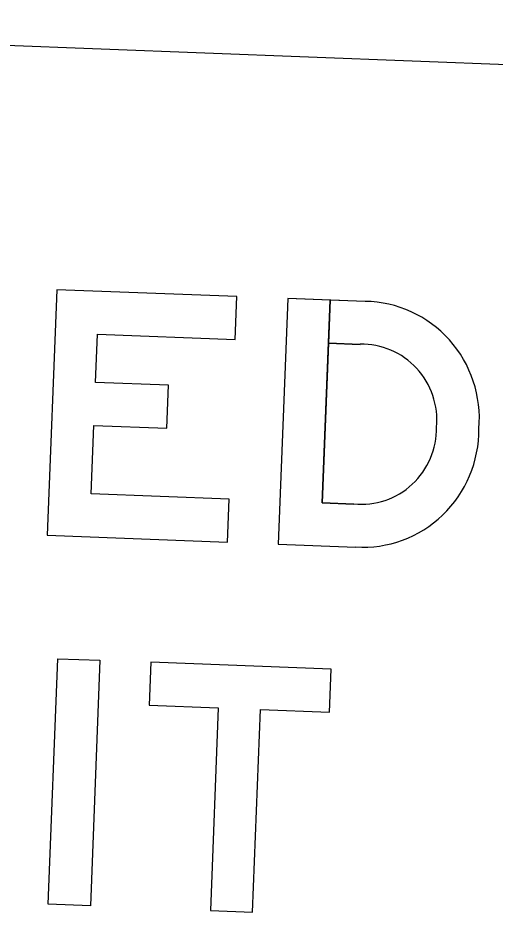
# Model space of a CAD drawing. Extents: x 2096670 to 2098561, y 684033 to 689893.
# Drawn here: x 2097895.48 to 2097918.61, y 687357.15 to 687400.49 of the extents above; entities that cross this region are included whole.
import ezdxf

# ---------------------------------------------------------------- set-up
doc = ezdxf.new("R2010")
doc.units = 0
doc.layers.add('Exist Sign E Speed Limit XX CELL', color=7, linetype='Continuous')

msp = doc.modelspace()

# ---------------------------------------------------------------- linework, layer by layer
at = {"layer": 'Exist Sign E Speed Limit XX CELL'}
for p, q in [((2097920.14, 687398.176), (2097859.89, 687400.489)), ((2097910.231, 687376.989), (2097911.766, 687376.93)), ((2097908.098, 687374.985), (2097911.853, 687374.841))]:
    msp.add_line(p, q, dxfattribs=at)
for points in [[(2097905.717, 687377.162), (2097899.035, 687377.418), (2097899.162, 687380.738), (2097902.706, 687380.603), (2097902.786, 687382.685), (2097899.242, 687382.821), (2097899.331, 687385.154), (2097906.014, 687384.898), (2097906.094, 687386.98), (2097897.361, 687387.315), (2097896.905, 687375.414), (2097905.637, 687375.079)], [(2097905.717, 687377.162), (2097899.035, 687377.418), (2097899.162, 687380.738), (2097902.706, 687380.603), (2097902.786, 687382.685), (2097899.242, 687382.821), (2097899.331, 687385.154), (2097906.014, 687384.898), (2097906.094, 687386.98), (2097897.361, 687387.315), (2097896.905, 687375.414), (2097905.637, 687375.079)], [(2097905.717, 687377.162), (2097899.035, 687377.418), (2097899.162, 687380.738), (2097902.706, 687380.603), (2097902.786, 687382.685), (2097899.242, 687382.821), (2097899.331, 687385.154), (2097906.014, 687384.898), (2097906.094, 687386.98), (2097897.361, 687387.315), (2097896.905, 687375.414), (2097905.637, 687375.079)], [(2097896.952, 687357.534), (2097897.409, 687369.435), (2097899.459, 687369.357), (2097899.002, 687357.455)], [(2097896.952, 687357.534), (2097897.409, 687369.435), (2097899.459, 687369.357), (2097899.002, 687357.455)], [(2097896.952, 687357.534), (2097897.409, 687369.435), (2097899.459, 687369.357), (2097899.002, 687357.455)], [(2097901.842, 687367.179), (2097905.184, 687367.051), (2097904.807, 687357.233), (2097906.857, 687357.154), (2097907.233, 687366.973), (2097910.575, 687366.845), (2097910.655, 687368.927), (2097901.922, 687369.262)], [(2097901.842, 687367.179), (2097905.184, 687367.051), (2097904.807, 687357.233), (2097906.857, 687357.154), (2097907.233, 687366.973), (2097910.575, 687366.845), (2097910.655, 687368.927), (2097901.922, 687369.262)], [(2097901.842, 687367.179), (2097905.184, 687367.051), (2097904.807, 687357.233), (2097906.857, 687357.154), (2097907.233, 687366.973), (2097910.575, 687366.845), (2097910.655, 687368.927), (2097901.922, 687369.262)]]:
    msp.add_lwpolyline(points, close=True, dxfattribs=at)
for points in [[(2097912.309, 687386.742), (2097908.554, 687386.886), (2097908.098, 687374.985)], [(2097911.766, 687376.93), (2097910.231, 687376.989), (2097910.607, 687386.807), (2097908.554, 687386.886), (2097908.098, 687374.985), (2097911.853, 687374.841)], [(2097911.766, 687376.93), (2097910.231, 687376.989), (2097910.607, 687386.807), (2097908.554, 687386.886), (2097908.098, 687374.985), (2097911.853, 687374.841)], [(2097912.309, 687386.742), (2097910.607, 687386.807), (2097910.527, 687384.724), (2097912.063, 687384.666)], [(2097912.309, 687386.742), (2097910.607, 687386.807), (2097910.527, 687384.724), (2097912.063, 687384.666)], [(2097912.063, 687384.666), (2097910.527, 687384.724), (2097910.231, 687376.989)]]:
    msp.add_lwpolyline(points, dxfattribs=at)
for centre, major_axis, start_param, end_param in [((2097912.233, 687381.055), (0.218, 5.691), 4.66648, 6.308552), ((2097912.233, 687381.055), (0.218, 5.691), 4.66648, 6.308552), ((2097912.233, 687381.055), (0.218, 5.691), 4.66648, 6.308552), ((2097912.147, 687380.98), (0.142, 3.692), 4.662786, 6.345315), ((2097912.147, 687380.98), (0.142, 3.692), 4.662785, 6.345315), ((2097912.147, 687380.98), (0.142, 3.692), 4.662785, 6.345315), ((2097912.133, 687380.614), (0.142, 3.692), 3.079463, 4.761992), ((2097912.133, 687380.614), (0.142, 3.692), 3.079463, 4.761992), ((2097912.133, 687380.614), (0.142, 3.692), 3.079463, 4.761992), ((2097912.213, 687380.533), (0.218, 5.691), 3.116226, 4.758298), ((2097912.213, 687380.533), (0.218, 5.691), 3.116226, 4.758298), ((2097912.213, 687380.533), (0.218, 5.691), 3.116226, 4.758298)]:
    msp.add_ellipse(centre, major_axis=major_axis, ratio=0.985, start_param=start_param, end_param=end_param, dxfattribs=at)

doc.saveas('drawing.dxf')
